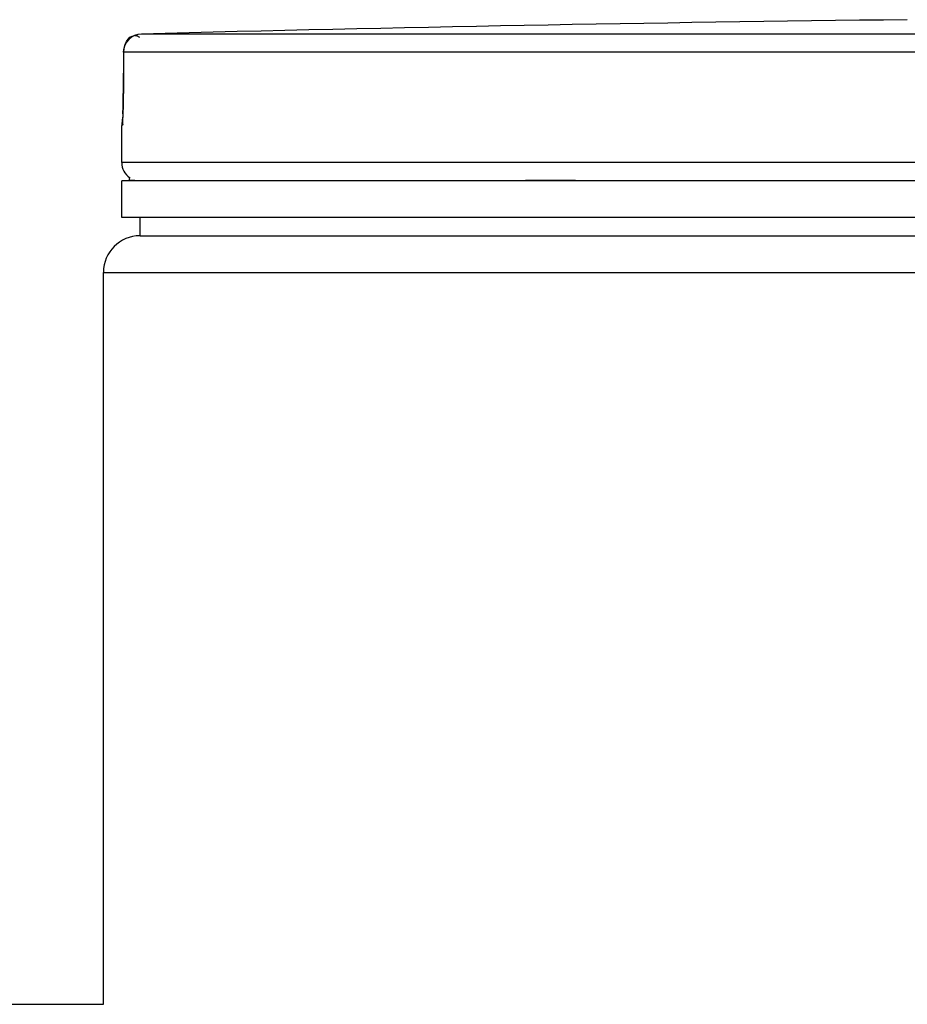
# Model space of a CAD drawing. Header units: millimetres. Extents: x 0 to 297, y 0 to 210.
# Tile 313 of 455: x 167.75 to 169.45, y 161.41 to 163.29. Entities that reach past the tile are written whole.
import ezdxf

# ---------------------------------------------------------------- set-up
doc = ezdxf.new("R2010")
doc.units = ezdxf.units.MM
doc.header["$LTSCALE"] = 16.335
doc.layers.get('0').update_dxf_attribs({"linetype": 'CONTINUOUS'})
doc.layers.add('01_GLOBAL', color=7, linetype='CONTINUOUS')

msp = doc.modelspace()

# ---------------------------------------------------------------- linework, layer by layer
at = {"color": 9, "linetype": 'Continuous'}
for p, q in [((167.9713, 163.2634), (167.974, 163.263)), ((170.4699, 163.2664), (167.9834, 163.2664)), ((167.977, 163.2619), (167.9796, 163.2605)), ((167.9494, 163.2314), (167.9489, 163.1527)), ((167.9494, 163.2314), (167.9493, 163.2316)), ((170.4681, 163.2314), (167.9494, 163.2314)), ((167.9489, 163.1527), (167.9488, 163.1529)), ((167.9464, 163.0913), (167.9458, 163.0913)), ((173.2658, 163.0205), (167.9458, 163.0205)), ((167.9598, 162.9869), (167.9711, 162.9869)), ((168.7184, 162.9869), (168.814, 162.9869))]:
    msp.add_line(p, q, dxfattribs=at)
at = {"color": 7, "linetype": 'Continuous'}
for p, q in [((167.9493, 163.2316), (167.9488, 163.1529)), ((167.9488, 163.1529), (167.9488, 163.1463)), ((167.9486, 163.1346), (167.9485, 163.1292)), ((167.9487, 163.1403), (167.9486, 163.1346)), ((167.9488, 163.1463), (167.9487, 163.1403)), ((167.948, 163.115), (167.9479, 163.1111)), ((167.9482, 163.1193), (167.948, 163.115)), ((167.9483, 163.1241), (167.9482, 163.1193)), ((167.9485, 163.1292), (167.9483, 163.1241)), ((167.9474, 163.1016), (167.9471, 163.0974)), ((167.9477, 163.1076), (167.9476, 163.1046)), ((167.9479, 163.1111), (167.9477, 163.1076)), ((167.9458, 163.0205), (167.9458, 163.0913)), ((173.2658, 162.9855), (167.9458, 162.9855)), ((167.9458, 162.9155), (167.9458, 162.9855)), ((167.9598, 162.9855), (167.9598, 162.9869)), ((173.2658, 162.9155), (167.9458, 162.9155)), ((167.9808, 162.8805), (167.9808, 162.9155)), ((167.9808, 162.8805), (173.2308, 162.8805)), ((165.0198, 161.4105), (167.9108, 161.4105))]:
    msp.add_line(p, q, dxfattribs=at)
msp.add_lwpolyline([(167.9476, 163.1046), (167.9474, 163.1021), (167.9474, 163.1016)], dxfattribs=at)
for centre, radius, start, end in [((170.6058, 62.2016), 101.0987, 90.655486, 91.486369), ((167.9843, 163.2314), 0.035, 91.4864, 179.6289), ((167.9808, 163.0913), 0.035, 162.8745, 180), ((167.9808, 163.0205), 0.035, 180, 235.7356), ((167.9689, 162.9869), 0.0091, 148.6217, 180)]:
    msp.add_arc(centre, radius, start, end, dxfattribs=at)
at = {"color": 9, "linetype": 'Continuous'}
for centre, radius, start, end in [((167.9706, 163.2503), 0.0131, 87.1167, 91.6141), ((167.9701, 163.2474), 0.0161, 69.4602, 75.8869), ((167.9693, 163.2454), 0.0182, 65.0149, 69.4881), ((166.7375, 163.1587), 1.2114, 357.8632, 359.7152)]:
    msp.add_arc(centre, radius, start, end, dxfattribs=at)
msp.add_open_spline([(167.9494, 163.2314), (167.9494, 163.2441), (167.9575, 163.2631), (167.9702, 163.2634)], degree=3, dxfattribs=at)
for points, knots in [([(167.948, 163.1136), (167.9478, 163.1081), (167.9454, 163.1033), (167.9484, 163.0913), (167.9464, 163.0913)], [0, 0, 0, 0, 0.733893, 1, 1, 1, 1]), ([(167.9464, 163.0913), (167.9464, 163.0924), (167.9465, 163.0945), (167.9468, 163.0967), (167.947, 163.0978)], [0, 0, 0, 0, 0.485545, 1, 1, 1, 1])]:
    msp.add_open_spline(points, degree=3, knots=knots, dxfattribs=at)
at = {"layer": '01_GLOBAL', "color": 7, "linetype": 'Continuous'}
for p, q in [((167.9808, 162.8805), (173.2308, 162.8805)), ((167.9108, 161.4105), (167.9108, 162.8105))]:
    msp.add_line(p, q, dxfattribs=at)
at = {"layer": '01_GLOBAL', "color": 9, "linetype": 'Continuous'}
msp.add_line((167.9108, 162.8105), (173.3008, 162.8105), dxfattribs=at)
at = {"layer": '01_GLOBAL', "color": 7, "linetype": 'Continuous'}
msp.add_arc((167.9808, 162.8105), 0.07, 90, 180, dxfattribs=at)

doc.saveas('drawing.dxf')
